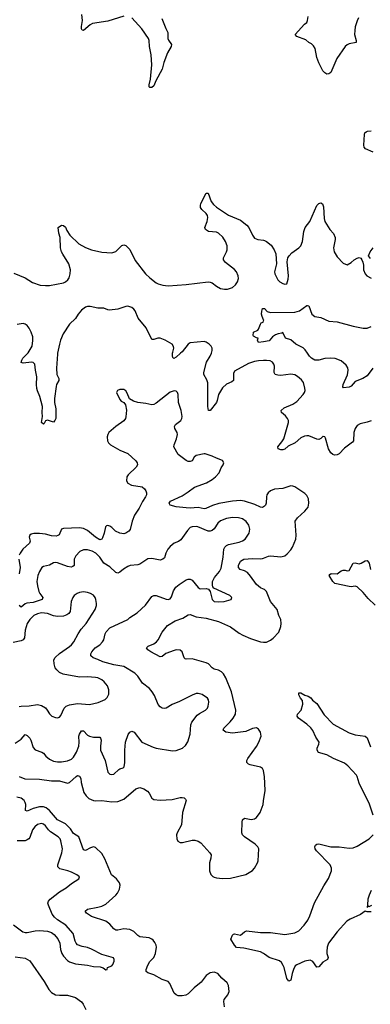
# Model space of a CAD drawing. Header units: inches. Extents: x 1682530 to 1839546, y 640742 to 791647.
# Tile 568 of 656: x 1807575 to 1811061, y 663523 to 673318. Entities that reach past the tile are written whole.
import ezdxf

# ---------------------------------------------------------------- set-up
doc = ezdxf.new("R2010")
doc.units = ezdxf.units.IN
doc.header["$MEASUREMENT"] = 0
for name, color, linetype in [('B8606', 7, 'Continuous'), ('B8607', 7, 'Continuous'), ('B8616', 7, 'Continuous'), ('B8617', 7, 'Continuous')]:
    doc.layers.add(name, color=color, linetype=linetype)

msp = doc.modelspace()

# ---------------------------------------------------------------- linework, layer by layer
at = {"layer": 'B8606', "color": 5}
for points, elevation in [([(1807952.1, 670000), (1807950.2, 669989.8), (1807941.6, 669850), (1807944.2, 669790), (1807963.1, 669750), (1807963.1, 669730), (1807940.8, 669690), (1807935.8, 669670), (1807921.1, 669550), (1807922, 669510), (1807933.4, 669446.6), (1807934, 669350), (1807924.7, 669330), (1807910, 669315.3), (1807850, 669335.3), (1807831.1, 669328.9), (1807818.8, 669301.2), (1807810, 669293.2), (1807789.8, 669309.8), (1807802.4, 669370), (1807798, 669410), (1807801.1, 669470), (1807774.8, 669570), (1807750, 669627.3), (1807745.4, 669650), (1807742.1, 669690), (1807745.8, 669765.8), (1807730.9, 669830), (1807725.7, 669890), (1807710, 669908.2), (1807691.6, 669911.6), (1807610, 669899.7), (1807588.1, 669908.1), (1807594.7, 669930), (1807607.4, 669950), (1807654.5, 670000)], 480), ([(1809173.2, 670000), (1809130, 669959.8), (1809107.7, 669947.7), (1809097.1, 669957.1), (1809093.2, 669973.2), (1809095.2, 670000)], 480), ([(1810000, 669927.6), (1809950, 669925.4), (1809910, 669918.5), (1809850, 669898.8), (1809710, 669820.5), (1809701.7, 669798.3), (1809701.3, 669730), (1809685.4, 669714.6), (1809630, 669692), (1809590, 669654.2), (1809550.9, 669590), (1809539.6, 669530), (1809531.6, 669510), (1809470, 669431.3), (1809451.8, 669431.8), (1809444, 669470), (1809444.5, 669704.5), (1809436, 669736), (1809407, 669790), (1809404.5, 669810), (1809432.1, 669910), (1809469.8, 669970), (1809480.4, 670000)], 480), ([(1810000, 668471.8), (1809990, 668466.2), (1809970, 668469.8), (1809914.4, 668494.4), (1809810, 668529.9), (1809770, 668535.7), (1809690, 668529.3), (1809555.5, 668504.5), (1809493.3, 668486.7), (1809425.6, 668454.4), (1809410, 668453.5), (1809350, 668465.4), (1809270, 668458.6), (1809230, 668460.8), (1809130.8, 668470.8), (1809070, 668487.3), (1809059.5, 668510), (1809073.2, 668530), (1809190, 668580.7), (1809250, 668619.7), (1809312.3, 668667.7), (1809431.8, 668710), (1809490, 668742.3), (1809523, 668770), (1809556.9, 668810), (1809578.9, 668861.1), (1809599.5, 668890), (1809603.7, 668910), (1809590, 668932.7), (1809530, 668954.5), (1809490, 668976.2), (1809419.1, 668999.1), (1809410, 669000.7), (1809330, 668984), (1809310, 668967.3), (1809289.4, 668930.6), (1809270, 668921.6), (1809250, 668923.7), (1809230, 668934.4), (1809151.5, 668991.5), (1809106.6, 669070), (1809109.9, 669090), (1809135.2, 669150), (1809143.5, 669190), (1809140.8, 669210), (1809116.8, 669250), (1809113.1, 669270), (1809125.4, 669290), (1809178.5, 669330), (1809186.6, 669350), (1809188.8, 669371.2), (1809179.8, 669430), (1809155.3, 669510), (1809151.5, 669590), (1809142.9, 669610), (1809130, 669622.9), (1809110, 669627.3), (1809070, 669611.2), (1808930, 669502.6), (1808910, 669491), (1808890, 669486.2), (1808830, 669500.3), (1808750.6, 669510.6), (1808704.7, 669524.7), (1808667.9, 669547.9), (1808643.9, 669603.9), (1808630, 669625.2), (1808610, 669639.3), (1808570, 669640.9), (1808546, 669630), (1808538.8, 669610), (1808570, 669541), (1808584.7, 669524.7), (1808610.5, 669510.5), (1808626.9, 669486.9), (1808635.3, 669435.3), (1808631.1, 669368.9), (1808625.5, 669350), (1808611.6, 669328.4), (1808530, 669272.2), (1808462, 669210), (1808450.3, 669190), (1808445.7, 669170), (1808448.4, 669130), (1808459.3, 669110), (1808479.1, 669090), (1808570, 669037.3), (1808650, 669004), (1808730, 668928.7), (1808743.2, 668910), (1808747.6, 668890), (1808733.4, 668866.6), (1808652, 668790), (1808641.1, 668770), (1808637.6, 668730), (1808650, 668708.4), (1808686.5, 668686.5), (1808791.2, 668671.2), (1808817, 668650), (1808830.3, 668630), (1808836, 668610), (1808834.6, 668590), (1808826, 668570), (1808795.4, 668524.6), (1808762, 668458), (1808716.5, 668390), (1808693.6, 668330), (1808672.2, 668247.8), (1808659.1, 668230), (1808630.4, 668210), (1808610, 668202.4), (1808570, 668209), (1808528.8, 668228.8), (1808490, 668265.4), (1808470, 668279.7), (1808450, 668287), (1808437.5, 668282.5), (1808427.6, 668272.4), (1808414.4, 668210), (1808398, 668162), (1808390, 668149.6), (1808370, 668145.1), (1808330, 668168.8), (1808250, 668238), (1808210, 668255.9), (1808170, 668263.1), (1808010, 668255.6), (1807991.3, 668250), (1807965.5, 668194.5), (1807954.8, 668185.2), (1807938.9, 668181.1), (1807890, 668184.4), (1807830, 668200.7), (1807772.2, 668207.8), (1807713.7, 668206.3), (1807690, 668199.7), (1807675.5, 668190), (1807667.4, 668170), (1807679.5, 668130), (1807673.1, 668110), (1807605.2, 668050), (1807577.8, 668010), (1807570.2, 667990)], 520), ([(1807530, 666121.8), (1807590, 666160.3), (1807630, 666206.4), (1807650, 666198.7), (1807675.3, 666170), (1807686.3, 666150), (1807710, 666078.8), (1807730, 666053.4), (1807796, 666030), (1807810, 666020.7), (1807833.4, 665990), (1807870, 665960.3), (1807910, 665943.1), (1807950, 665935.3), (1807990, 665935.6), (1808050, 665944.7), (1808090, 665963.2), (1808110, 665983.1), (1808139.8, 666030), (1808161.6, 666090), (1808167.4, 666130), (1808162.8, 666190), (1808168.7, 666210), (1808190, 666242.4), (1808210, 666243.1), (1808250, 666201.1), (1808270, 666190.3), (1808310, 666180.9), (1808361.3, 666181.3), (1808370, 666179.3), (1808378.4, 666170), (1808384.2, 666150), (1808376.5, 666090), (1808378.9, 666050), (1808424.2, 665950), (1808450, 665831.3), (1808470, 665813.4), (1808488.4, 665808.4), (1808510, 665812.7), (1808560.1, 665859.9), (1808570, 665866.7), (1808605.1, 665874.9), (1808614.3, 665885.7), (1808620.7, 665930), (1808619.3, 666050), (1808626.6, 666130), (1808653.3, 666206.7), (1808668.7, 666231.3), (1808682.3, 666237.7), (1808690, 666240.4), (1808711.3, 666231.3), (1808790, 666130.4), (1808900.8, 666080.8), (1808931.7, 666071.7), (1809094.2, 666045.8), (1809130, 666047.7), (1809193.2, 666070), (1809222.7, 666097.3), (1809244.9, 666135.1), (1809269.7, 666210), (1809277.4, 666302.6), (1809287.8, 666330), (1809340.1, 666399.9), (1809362.4, 666417.6), (1809422, 666450), (1809440.5, 666470), (1809449.6, 666490), (1809456.9, 666530), (1809452.5, 666552.5), (1809442.7, 666570), (1809390, 666605.1), (1809350, 666615.6), (1809330, 666613.6), (1809290, 666599.6), (1809163.1, 666536.9), (1809090, 666506), (1809030, 666469.6), (1809010, 666465.6), (1808990, 666469.6), (1808970, 666482.9), (1808950, 666506.6), (1808915.2, 666595.2), (1808892.7, 666632.7), (1808864.1, 666664.1), (1808797, 666717), (1808748, 666788), (1808718.2, 666818.2), (1808610, 666882), (1808510, 666901.1), (1808402, 666930), (1808350, 666954.8), (1808304.5, 666970), (1808282.9, 666990), (1808282.4, 667010), (1808291.3, 667030), (1808325.4, 667070), (1808370, 667100.8), (1808397.8, 667130), (1808410.6, 667150), (1808425.2, 667210), (1808435.4, 667230), (1808470, 667267.6), (1808649.7, 667350.3), (1808669.5, 667370), (1808742.7, 667417.3), (1808825.6, 667494.4), (1808890, 667581.6), (1808910, 667590.4), (1808930, 667590.4), (1809030, 667552.7), (1809050, 667550.5), (1809070, 667558), (1809082.7, 667577.3), (1809105.2, 667634.8), (1809128.1, 667671.9), (1809160.2, 667699.8), (1809230, 667744.9), (1809250, 667753.1), (1809270, 667752.9), (1809290, 667740.9), (1809350, 667668.5), (1809370, 667657), (1809430, 667658.4), (1809453, 667653), (1809468.7, 667628.7), (1809487.4, 667550), (1809509.3, 667529.3), (1809550, 667525.5), (1809608, 667530), (1809679, 667550), (1809682.7, 667570), (1809665.2, 667590), (1809504.5, 667664.5), (1809494.8, 667674.8), (1809491.3, 667691.3), (1809493.1, 667730), (1809510.7, 667770), (1809562, 667830), (1809578.1, 667861.9), (1809599.1, 667970), (1809605.7, 668050), (1809614, 668070), (1809631.2, 668088.8), (1809650, 668098.4), (1809758.3, 668121.7), (1809790, 668132.6), (1809816.3, 668150), (1809855.6, 668210), (1809861.6, 668250), (1809853, 668290), (1809827.6, 668327.6), (1809791.8, 668351.8), (1809750, 668362.6), (1809690, 668367.1), (1809630, 668356.8), (1809570, 668333.5), (1809544, 668310), (1809507.1, 668252.9), (1809490, 668237.7), (1809470, 668229.8), (1809449.4, 668230), (1809347.3, 668272.7), (1809330, 668276.8), (1809290, 668274.5), (1809270, 668265.1), (1809241.8, 668238.2), (1809176.5, 668143.5), (1809152.5, 668127.5), (1809110, 668109.6), (1809070, 668078), (1809049, 668051), (1809028, 668010), (1809014.2, 667965.8), (1808998, 667950), (1808970, 667942), (1808890, 667958), (1808850, 667955.1), (1808770, 667901.3), (1808750, 667894.3), (1808671.6, 667888.4), (1808650, 667879.7), (1808606.6, 667853.4), (1808570, 667820.5), (1808550, 667813.6), (1808530, 667819.6), (1808470, 667876.3), (1808412.5, 667912.5), (1808372.9, 667972.9), (1808332.8, 668010), (1808295.6, 668030), (1808250, 668044.7), (1808210, 668045.1), (1808173.9, 668026.1), (1808133.9, 667986.1), (1808117.6, 667950), (1808114.9, 667890), (1808102.3, 667877.7), (1808087.3, 667872.7), (1808050, 667876.8), (1807950, 667916.4), (1807930, 667918.7), (1807910, 667914.5), (1807870, 667893.3), (1807810, 667878.7), (1807796.3, 667870), (1807771.2, 667828.8), (1807756.5, 667790), (1807745.6, 667730), (1807750, 667686.8), (1807766.3, 667630), (1807775.6, 667610), (1807806, 667570), (1807799.3, 667550), (1807710, 667521.5), (1807645.4, 667514.6), (1807630, 667508.2), (1807590, 667473), (1807570, 667489.6)], 540), ([(1807566, 667950), (1807578, 667870), (1807570, 667807)], 520), ([(1810000, 667653.1), (1809970, 667667.4), (1809930, 667698.2), (1809870, 667783.5), (1809839.3, 667819.3), (1809810, 667836.9), (1809766, 667850), (1809751.8, 667870), (1809751.5, 667890), (1809768.9, 667931.1), (1809804, 667950), (1809890, 667959.3), (1809970, 667954), (1809990, 667956.9), (1810000, 667961)], 520), ([(1807570, 666484.9), (1807590, 666490.3), (1807670, 666492), (1807750, 666507), (1807790, 666495.8), (1807830, 666472), (1807848.8, 666450), (1807870, 666413.4), (1807894.8, 666390), (1807930, 666374.9), (1807950, 666372.7), (1807970, 666380.5), (1807984.7, 666395.3), (1808016.9, 666470), (1808036.2, 666490), (1808070, 666501.1), (1808150, 666514.6), (1808270, 666504.9), (1808354.6, 666525.4), (1808424.2, 666555.8), (1808443.9, 666576.1), (1808459.5, 666610), (1808461.6, 666650), (1808447.3, 666690), (1808416.2, 666730), (1808390.7, 666750.7), (1808350, 666769.7), (1808330, 666774), (1808250, 666779.7), (1808170, 666777.2), (1808006.3, 666806.3), (1807970, 666824.4), (1807942.6, 666850), (1807928.4, 666870), (1807916, 666910), (1807915.4, 666950), (1807926.5, 666973.5), (1807970, 667013.1), (1808070, 667081.3), (1808090, 667099.3), (1808113, 667130), (1808155.6, 667210), (1808186.2, 667253.8), (1808237, 667310), (1808326.3, 667450), (1808338, 667490), (1808338.9, 667510), (1808333, 667550), (1808325.1, 667570), (1808310, 667592.3), (1808279, 667610), (1808250, 667619.6), (1808210, 667625.1), (1808170, 667618.4), (1808146, 667610), (1808117.3, 667590), (1808102, 667570), (1808086, 667530), (1808076.4, 667430), (1808063.8, 667410), (1808043.7, 667396.3), (1808010, 667385.3), (1807950, 667381.2), (1807910, 667388.8), (1807850, 667410.7), (1807790, 667416.5), (1807750, 667408.6), (1807714.4, 667390), (1807674.9, 667350), (1807650.3, 667310), (1807630, 667244), (1807622.4, 667170), (1807610, 667147.8), (1807590, 667137.4), (1807510, 667122.4)], 560), ([(1810000, 665844.1), (1809998.9, 665850), (1809987.6, 665867.6), (1809970, 665881.3), (1809865.2, 665905.2), (1809850.9, 665910.9), (1809831.6, 665930), (1809833, 665950), (1809843.1, 665970), (1809930, 666088.2), (1809953, 666130), (1809975.6, 666190), (1809969.5, 666230), (1809950, 666259.3), (1809930, 666272), (1809890, 666267), (1809823.6, 666236.4), (1809690, 666221), (1809624, 666230), (1809599.5, 666250), (1809605.6, 666270), (1809668.4, 666331.6), (1809698.7, 666370), (1809719.3, 666410), (1809724.5, 666450), (1809682.4, 666630), (1809624.8, 666770), (1809601, 666810), (1809580.5, 666830), (1809550, 666846), (1809510, 666857.7), (1809490, 666871.2), (1809451.2, 666910), (1809430, 666919.8), (1809290, 666961.5), (1809230, 666955.8), (1809220.3, 666960.3), (1809209.8, 666969.8), (1809191.1, 667030), (1809170, 667045.4), (1809130, 667048.7), (1809110, 667044.1), (1809026.8, 667013.2), (1808990, 666984.7), (1808970, 666979.1), (1808877.4, 667030), (1808849.6, 667050), (1808836, 667070), (1808853.1, 667086.9), (1808910, 667110.3), (1808936.3, 667130), (1808952.4, 667150), (1808990, 667226.7), (1809044, 667290), (1809120.8, 667339.2), (1809195.8, 667364.2), (1809250, 667397.4), (1809270, 667401.7), (1809330, 667379.1), (1809430, 667365.8), (1809552.3, 667332.3), (1809670, 667277.3), (1809755.6, 667215.6), (1809794.3, 667194.3), (1809870, 667160.9), (1809970, 667127.4), (1810000, 667127.3)], 520), ([(1807570, 665788.9), (1807625.7, 665765.7), (1807770, 665762.2), (1807890, 665746), (1807970, 665746.2), (1808050, 665722.3), (1808070, 665728.7), (1808136.2, 665790), (1808150, 665797.8), (1808170, 665792), (1808181.3, 665770), (1808186.4, 665730), (1808214, 665630), (1808236.2, 665596.2), (1808262.6, 665570), (1808310, 665551.1), (1808332.5, 665547.5), (1808390, 665549.1), (1808490, 665536.9), (1808550, 665539.7), (1808610, 665563.8), (1808730, 665666.9), (1808770, 665679.5), (1808807.8, 665667.8), (1808844.2, 665644.2), (1808863.6, 665623.6), (1808890, 665574), (1808910, 665561.6), (1808970, 665554), (1809090, 665559.5), (1809170, 665580.5), (1809190, 665582), (1809210, 665577.3), (1809224.9, 665564.9), (1809230.4, 665550), (1809194.9, 665430), (1809184.9, 665310), (1809140.5, 665230), (1809135.5, 665210), (1809136.3, 665170), (1809146.2, 665146.2), (1809170, 665134), (1809193.4, 665133.4), (1809290, 665154.6), (1809315.6, 665155.6), (1809347.7, 665147.7), (1809374.9, 665130), (1809466, 665030), (1809477.6, 665010), (1809476.1, 664976.1), (1809462.6, 664930), (1809462.4, 664850), (1809473.7, 664813.7), (1809493.5, 664793.5), (1809507.2, 664787.2), (1809530, 664780.3), (1809590, 664774.9), (1809670, 664779.5), (1809824.9, 664815.1), (1809890, 664855.5), (1809910, 664878.8), (1809938.9, 664930), (1809945.4, 664950), (1809952.1, 665070), (1809942, 665090), (1809915.2, 665115.2), (1809810, 665189.7), (1809788.7, 665210), (1809782.5, 665230), (1809785.6, 665334.4), (1809790, 665358.8), (1809810, 665375.8), (1809877.1, 665362.9), (1809910, 665368.7), (1809930, 665381.3), (1809966, 665430), (1809995.1, 665510), (1810000, 665546.5)], 520), ([(1809610, 663497.2), (1809602.9, 663550), (1809607.1, 663570), (1809644.1, 663615.9), (1809657.5, 663650), (1809650.8, 663710), (1809637.4, 663737.4), (1809583.2, 663783.2), (1809546, 663830), (1809510, 663842), (1809470, 663835.4), (1809430.5, 663810), (1809378.2, 663741.8), (1809310, 663687), (1809250, 663627), (1809225.5, 663614.5), (1809190, 663607.3), (1809150, 663607.3), (1809130, 663616.2), (1809110, 663635.1), (1809067.6, 663730), (1809052.3, 663750), (1808990, 663771.1), (1808910, 663817.7), (1808850, 663837.4), (1808831.8, 663850), (1808831, 663870), (1808850, 663913.7), (1808870, 663947.6), (1808909.7, 663990), (1808924.4, 664030), (1808934.3, 664090), (1808931.5, 664110), (1808919.3, 664139.3), (1808901.4, 664161.4), (1808890, 664171.2), (1808862.8, 664182.8), (1808770, 664194), (1808748.3, 664208.3), (1808708.8, 664248.8), (1808670, 664268.2), (1808610, 664274), (1808550, 664262), (1808530, 664262.2), (1808510, 664273.1), (1808470, 664319.3), (1808431.1, 664350), (1808290, 664395.3), (1808239.6, 664430), (1808224.5, 664450), (1808249, 664471), (1808350, 664489.3), (1808390, 664500.2), (1808430, 664519), (1808530.9, 664610), (1808547.6, 664630), (1808566.4, 664670), (1808572.2, 664710), (1808568.6, 664730), (1808538.7, 664770), (1808487.5, 664810), (1808420.2, 664970), (1808390, 665024), (1808330, 665083.1), (1808310, 665089.8), (1808278.7, 665081.3), (1808230, 665052.6), (1808210, 665059.5), (1808162.6, 665190), (1808110, 665222.9), (1808081, 665270), (1808030, 665317.9), (1807950, 665358.9), (1807872.3, 665452.3), (1807836.9, 665476.9), (1807810, 665487.4), (1807770, 665488), (1807707.7, 665472.3), (1807650, 665444.2), (1807632.7, 665450), (1807634.5, 665510), (1807630.6, 665530), (1807617.8, 665550), (1807590, 665572.6), (1807545.3, 665585.3)], 520), ([(1807512.1, 664312.1), (1807605.5, 664245.5), (1807630, 664237), (1807650, 664237), (1807730, 664254.4), (1807770, 664258), (1807850, 664250.5), (1807890, 664236.3), (1807917.3, 664217.3), (1807954, 664174), (1807973, 664130), (1807980.5, 664070), (1807993, 664030), (1808010, 664000.7), (1808050, 663958), (1808070, 663945.5), (1808130, 663926.4), (1808250, 663914), (1808310, 663899.1), (1808376.1, 663896.1), (1808404.9, 663884.9), (1808430, 663866.8), (1808446, 663870), (1808448.7, 663890), (1808490, 663906.7), (1808500.1, 663919.9), (1808513.2, 663953.2), (1808514, 663970), (1808506, 663986), (1808390, 664017.6), (1808290, 664072.4), (1808250, 664086.9), (1808196.6, 664096.6), (1808150, 664116.2), (1808136.2, 664130), (1808125.6, 664150), (1808107.3, 664227.3), (1808033.2, 664310), (1807950, 664362.7), (1807919.3, 664390), (1807899.1, 664419.1), (1807861.3, 664510), (1807855.6, 664530), (1807859.5, 664550), (1807877, 664570), (1807970, 664642), (1808038, 664682), (1808090, 664725.5), (1808162, 664770), (1808168.7, 664790), (1808144, 664810), (1808090, 664837.6), (1808052.6, 664852.6), (1807972.3, 664870), (1807955.1, 664890), (1807955, 664910), (1807994.5, 665030), (1808000.4, 665070), (1807984.4, 665150), (1807975.4, 665170), (1807956.9, 665190), (1807880.5, 665240.5), (1807859.9, 665259.9), (1807830, 665299.7), (1807810, 665316.3), (1807790, 665322.4), (1807750, 665311.5), (1807723.8, 665290), (1807702.7, 665257.3), (1807676.3, 665183.7), (1807666.7, 665170), (1807650, 665157.7), (1807629.1, 665150.9), (1807550, 665148.5)], 540), ([(1810000, 664027.9), (1809970, 664043.8), (1809802.9, 664082.9), (1809730, 664089.8), (1809709.7, 664110), (1809675.3, 664170), (1809689.1, 664210.9), (1809700.2, 664219.8), (1809710, 664224.7), (1809770, 664210.7), (1809810, 664245.5), (1809830, 664254.3), (1809970, 664236.9), (1810000, 664236.8)], 480), ([(1807530, 663996.5), (1807630, 663981.7), (1807676.7, 663956.7), (1807816.5, 663750), (1807863.2, 663670), (1807890, 663639.5), (1807930, 663619), (1807970, 663613.1), (1808050, 663615.3), (1808130.4, 663590.4), (1808187.6, 663547.6), (1808204.8, 663524.8), (1808231.9, 663471.9)], 520)]:
    msp.add_lwpolyline(points, dxfattribs=dict(at, elevation=elevation))
at = {"layer": 'B8607', "color": 5}
for points, elevation in [([(1808610, 673353.5), (1808450, 673302.5), (1808298.7, 673281.3), (1808274, 673266), (1808210, 673209.6), (1808195.5, 673215.5), (1808190, 673228), (1808187.6, 673250), (1808199.3, 673310), (1808193, 673370)], 480), ([(1808987.9, 673330), (1809026.7, 673230), (1809047.2, 673190), (1809047.8, 673130), (1809053.4, 673113.4), (1809084.9, 673070), (1809081.1, 673050), (1809042.8, 672990), (1809006.6, 672893.4), (1808990, 672827), (1808926.7, 672710), (1808910, 672661.2), (1808890, 672643.6), (1808870, 672642), (1808860.9, 672650), (1808860.5, 672670), (1808874.2, 672725.8), (1808887.1, 672870), (1808881.7, 672970), (1808866.6, 673050), (1808862.2, 673110), (1808855.2, 673130), (1808790, 673226), (1808690, 673336.4)], 480), ([(1807517.3, 670797.3), (1807630, 670750.3), (1807702.2, 670702.2), (1807778.2, 670678.2), (1807830, 670672.6), (1807870, 670672.8), (1808010, 670699.5), (1808031.6, 670710), (1808053, 670730), (1808066.3, 670750), (1808076.9, 670790), (1808079.7, 670830), (1808064, 670890), (1808004.2, 670984.2), (1807991.6, 671010), (1807981.5, 671050), (1807975.8, 671150), (1807963.9, 671196.1), (1807957.2, 671250), (1807990, 671272.7), (1808010.3, 671270.3), (1808030, 671254), (1808042.6, 671222.6), (1808073.9, 671173.9), (1808163, 671090), (1808230, 671052), (1808288.7, 671028.7), (1808390, 671005.3), (1808490, 670998.4), (1808530, 671010.6), (1808590, 671073.4), (1808610, 671078), (1808630, 671073), (1808670, 671033), (1808722, 670922), (1808826.5, 670790), (1808868.6, 670748.6), (1808930, 670699.5), (1808950, 670689.1), (1808996.7, 670676.7), (1809050, 670671.2), (1809230, 670683.2), (1809450, 670710.6), (1809470, 670708), (1809490, 670699.1), (1809530, 670666), (1809570, 670643.7), (1809610, 670637.8), (1809641.3, 670638.7), (1809690, 670654.6), (1809721.1, 670678.9), (1809741.5, 670710), (1809750, 670742), (1809747.8, 670770), (1809730, 670809.6), (1809712.2, 670832.2), (1809621.2, 670901.2), (1809600.5, 670930), (1809599.7, 670950), (1809631.3, 671010), (1809637.4, 671030), (1809636.3, 671070), (1809621, 671110), (1809593.6, 671153.6), (1809550, 671195.8), (1809530, 671204), (1809451.2, 671211.2), (1809422.7, 671230), (1809415.1, 671250), (1809440.4, 671310), (1809446, 671350), (1809441.7, 671370), (1809429.7, 671390), (1809385.4, 671430), (1809374, 671450), (1809372.8, 671470), (1809377.4, 671490), (1809430, 671591.3), (1809450, 671591), (1809477.6, 671510), (1809500.7, 671480.7), (1809530, 671454), (1809650, 671374.4), (1809770, 671323.1), (1809832.9, 671272.9), (1809853.7, 671250), (1809890, 671174.8), (1809910, 671144.9), (1809942, 671130), (1810000, 671123.5)], 480), ([(1809095.2, 670000), (1809096, 670010), (1809106.8, 670050), (1809105.6, 670065.6), (1809090, 670089.7), (1809022.6, 670130), (1808970, 670149.9), (1808948.4, 670150), (1808910, 670135.9), (1808890, 670137.1), (1808833.3, 670253.3), (1808751.3, 670350), (1808721.9, 670421.9), (1808710, 670439.4), (1808690, 670454.5), (1808650, 670466.9), (1808630, 670465.8), (1808550, 670436.8), (1808468.8, 670428.8), (1808450, 670431.7), (1808410, 670448.7), (1808350, 670448.3), (1808275.8, 670464.2), (1808250, 670464.1), (1808230, 670457.6), (1808189.5, 670430), (1808155.5, 670390), (1808130, 670347.2), (1808070, 670288.7), (1808008, 670192), (1807980.8, 670130), (1807968.9, 670090), (1807952.1, 670000)], 480), ([(1810000, 670333.9), (1809984.5, 670364.5), (1809979.5, 670390), (1809981.2, 670418.8), (1809990, 670444.7), (1810000, 670444.7)], 460), ([(1807654.5, 670000), (1807657.2, 670002.8), (1807697.5, 670070), (1807705.5, 670125.5), (1807704, 670164), (1807689.9, 670210), (1807670, 670249.7), (1807650, 670275.8), (1807630.4, 670290.4), (1807610, 670294.9), (1807550, 670286.6)], 480), ([(1810000, 670114.3), (1809950, 670106), (1809938, 670130), (1809946, 670150), (1809930, 670152.7), (1809898, 670170), (1809895.3, 670175.3), (1809899, 670210), (1809942, 670230), (1809950, 670238), (1809968, 670290), (1809977.2, 670302.8), (1809995.3, 670310), (1810000, 670324)], 460), ([(1809480.4, 670000), (1809490, 670027.3), (1809489.1, 670050), (1809478.4, 670070), (1809457.7, 670090), (1809430, 670109.9), (1809410, 670115.3), (1809270, 670102.3), (1809250, 670091.7), (1809190, 670015.6), (1809173.2, 670000)], 480)]:
    msp.add_lwpolyline(points, dxfattribs=dict(at, elevation=elevation))
at = {"layer": 'B8616', "color": 5}
for points, elevation in [([(1811085.3, 669850), (1811030, 669774.5), (1810986, 669750), (1810910, 669718.7), (1810870, 669672), (1810850, 669661.1), (1810794.6, 669654.6), (1810786.6, 669666.6), (1810792.8, 669690), (1810834.7, 669785.3), (1810840.2, 669830), (1810836.1, 669856.1), (1810821.2, 669881.2), (1810770, 669923.7), (1810710, 669946.6), (1810670, 669951.4), (1810610, 669948.6), (1810550, 669929.8), (1810510, 669932), (1810477.4, 669950), (1810456.8, 669970), (1810437.4, 670000)], 460), ([(1811070, 669326.9), (1811030, 669312.8), (1810961.1, 669298.9), (1810930, 669279.6), (1810910.2, 669249.8), (1810895.8, 669210), (1810892.6, 669130), (1810884.2, 669115.8), (1810805.1, 669054.9), (1810750, 668999.5), (1810731, 668990), (1810706.5, 668986.5), (1810690, 668992), (1810667.3, 669010), (1810644.2, 669050), (1810616.3, 669156.3), (1810610, 669169), (1810593.2, 669173.2), (1810590, 669173.2), (1810568.8, 669151.2), (1810550, 669143.5), (1810530, 669146.2), (1810450, 669178.6), (1810430, 669179.5), (1810406.1, 669173.9), (1810370, 669159.3), (1810314.3, 669110), (1810243.3, 669076.7), (1810210, 669047.3), (1810190, 669040.5), (1810170, 669040.3), (1810146, 669050), (1810141.6, 669070), (1810182.7, 669117.3), (1810201.6, 669150), (1810248.5, 669310), (1810247.1, 669330), (1810237.4, 669350), (1810216.5, 669376.5), (1810178, 669410), (1810174.5, 669430), (1810203.1, 669456.9), (1810290, 669493.4), (1810330, 669520.3), (1810393.3, 669590), (1810406, 669610), (1810411.8, 669630), (1810411.6, 669651.6), (1810397.2, 669710), (1810375.9, 669735.9), (1810337.2, 669770), (1810310, 669784.5), (1810271.5, 669791.5), (1810170, 669777.7), (1810140.4, 669780.4), (1810116, 669790), (1810106.3, 669810), (1810106.9, 669870), (1810103, 669890), (1810089.8, 669909.8), (1810064.1, 669924.1), (1810028.8, 669928.8), (1810000, 669927.6)], 480), ([(1810000, 667961), (1810050, 667981.3), (1810070, 667983.9), (1810170, 667974.4), (1810210, 667986), (1810235.7, 668004.3), (1810270, 668042.8), (1810287.1, 668070), (1810319.1, 668150), (1810323.9, 668190), (1810314, 668330), (1810335.9, 668364.1), (1810409.9, 668430.1), (1810441.7, 668470), (1810450.8, 668510), (1810446.8, 668550), (1810430, 668586), (1810410, 668604.7), (1810310, 668669.8), (1810290, 668678), (1810270, 668679.8), (1810190, 668655.9), (1810110, 668648), (1810067, 668630), (1810046, 668610), (1810033.6, 668590), (1810028.2, 668570), (1810024.5, 668510), (1810018.2, 668490), (1810010, 668477.4), (1810000, 668471.8)], 520), ([(1811110, 667494.4), (1811040.8, 667560.8), (1810990, 667621.4), (1810930, 667677.7), (1810910, 667684.4), (1810870, 667677.7), (1810850, 667680.2), (1810709.8, 667709.8), (1810688.6, 667728.6), (1810653.2, 667790), (1810660.1, 667799.9), (1810672.5, 667807.5), (1810730, 667806.7), (1810770, 667834.9), (1810790, 667842.4), (1810810, 667841.3), (1810830, 667834), (1810850, 667839.3), (1810890, 667912.7), (1810910, 667916.4), (1810950, 667906.5), (1810970, 667911.5), (1811010, 667935.8), (1811030, 667937.1), (1811048.7, 667910), (1811063.1, 667850)], 480), ([(1810000, 667127.3), (1810030, 667127.2), (1810070, 667144.2), (1810095.5, 667164.5), (1810150, 667226), (1810170, 667280.7), (1810175.5, 667310), (1810172.1, 667350), (1810149.8, 667389.8), (1810135.3, 667450), (1810067.4, 667530), (1810029.7, 667630), (1810008.9, 667648.9), (1810000, 667653.1)], 520), ([(1811090, 665404.2), (1811054.1, 665514.1), (1810950, 665722.4), (1810930.7, 665790), (1810922.6, 665802.6), (1810836, 665896), (1810802.8, 665922.8), (1810695, 665970), (1810630, 666006.4), (1810546.7, 666026.7), (1810532.6, 666050), (1810532.1, 666070), (1810548.6, 666110), (1810551.1, 666130), (1810520.5, 666180.5), (1810490, 666248), (1810470, 666274), (1810430, 666311.5), (1810346, 666370), (1810332.7, 666390), (1810337.2, 666410), (1810372.7, 666450), (1810389.5, 666510), (1810386.3, 666546.3), (1810366, 666570), (1810350, 666602), (1810350, 666622), (1810370, 666620.7), (1810410, 666599.1), (1810444.7, 666590), (1810470, 666573), (1810487.7, 666550), (1810530, 666516.9), (1810602.4, 666402.4), (1810691.4, 666311.4), (1810850, 666224.2), (1810910, 666202.6), (1811010, 666190.4), (1811030, 666175.5), (1811063.2, 666083.2)], 480), ([(1810000, 665546.5), (1810014, 665650), (1810009.8, 665790), (1810000, 665844.1)], 520), ([(1810000, 664236.8), (1810070, 664236.5), (1810210, 664216.5), (1810310, 664233.4), (1810350, 664252.9), (1810403.5, 664310), (1810438.5, 664361.5), (1810458.2, 664401.8), (1810506.2, 664533.8), (1810598.5, 664701.5), (1810645.4, 664774.6), (1810676.2, 664850), (1810675.9, 664875.9), (1810660.3, 664910), (1810525.1, 665050), (1810512.6, 665070), (1810508.2, 665090), (1810514.5, 665105.5), (1810530, 665117.6), (1810550, 665118.7), (1810670, 665090.2), (1810750, 665091), (1810850, 665075.4), (1810890, 665081.1), (1810930, 665097.5), (1811049.7, 665170), (1811091, 665209)], 480), ([(1811070, 664656.9), (1811048.9, 664608.9), (1811038, 664570), (1811032.8, 664512.8), (1811036, 664504), (1811030, 664498), (1811030, 664484.7), (1811042, 664498), (1811050, 664496.4), (1811077.2, 664510)], 480), ([(1811070, 664444.2), (1811030, 664441.6), (1811010, 664449.2), (1810962.2, 664417.8), (1810860.7, 664370), (1810828.4, 664350), (1810730, 664243.5), (1810646.8, 664130), (1810633.4, 664090), (1810629.2, 664049.2), (1810629.2, 664029.2), (1810641.3, 663990), (1810634.9, 663970), (1810590, 663941.5), (1810550, 663896.2), (1810530, 663894), (1810489, 663949), (1810461.8, 663961.8), (1810410, 663952.2), (1810330, 663916.5), (1810315.4, 663904.6), (1810296.5, 663870), (1810282.8, 663830), (1810270, 663764), (1810250, 663752.7), (1810230, 663779), (1810204.2, 663890), (1810195.7, 663910), (1810177.4, 663937.4), (1810156.7, 663956.7), (1810055.1, 663990), (1810010, 664022.5), (1810000, 664027.9)], 480)]:
    msp.add_lwpolyline(points, dxfattribs=dict(at, elevation=elevation))
at = {"layer": 'B8617', "color": 5}
for points, elevation in [([(1810944.5, 673335.5), (1810930, 673308), (1810911.7, 673248.3), (1810905.7, 673210), (1810905.3, 673170), (1810921.6, 673110), (1810921, 673090), (1810850, 673076.9), (1810831.8, 673068.2), (1810810.6, 673050), (1810726.6, 672933.4), (1810670, 672793.2), (1810650, 672779.3), (1810630, 672777.2), (1810609.5, 672789.5), (1810590, 672809), (1810548.7, 672890), (1810530, 672941.2), (1810511.8, 673030), (1810497.4, 673057.4), (1810477.4, 673077.4), (1810450, 673092.7), (1810418.6, 673118.6), (1810329, 673150), (1810315.1, 673170), (1810406, 673274), (1810428.5, 673291.5), (1810437.4, 673310), (1810443.5, 673350)], 480), ([(1811090, 671999.7), (1811014.9, 672034.9), (1811000.5, 672050), (1810996, 672070), (1811003.3, 672176.7), (1811007.8, 672192.2), (1811018.8, 672201.2), (1811032.4, 672207.6), (1811070, 672212)], 480), ([(1810000, 671123.5), (1810010, 671122.4), (1810030, 671112.7), (1810073.9, 671073.9), (1810106, 671030), (1810123, 670990), (1810128.2, 670890), (1810108.5, 670810), (1810110.5, 670790), (1810142, 670730), (1810162.8, 670710), (1810190, 670694), (1810210, 670686.8), (1810230, 670691.3), (1810244.8, 670735.2), (1810247, 670770), (1810235.1, 670910), (1810239.3, 670950), (1810252.7, 670970), (1810281.7, 670998.3), (1810350, 671048), (1810371.8, 671070), (1810387, 671110), (1810400.5, 671210), (1810413.6, 671250), (1810459.1, 671310), (1810530, 671470.7), (1810550, 671490.7), (1810570, 671496), (1810587.1, 671487.1), (1810597.1, 671457.1), (1810602, 671342), (1810608, 671310), (1810658, 671230), (1810696, 671190), (1810710, 671152), (1810710.4, 671130), (1810694.9, 671050), (1810700.3, 671010), (1810730, 670958), (1810790, 670897.3), (1810830, 670878), (1810870, 670901), (1810902, 670930), (1810930, 670946), (1810950, 670951), (1810965.4, 670945.4), (1810978, 670930), (1810987.1, 670907.1), (1810994.8, 670874.8), (1810994.8, 670830), (1811010.8, 670790), (1811026, 670770), (1811070, 670745.5)], 480), ([(1811062.7, 670942.7), (1811044, 670970), (1811059, 671010), (1811089.2, 671050)], 480), ([(1810000, 670444.7), (1810010, 670444.7), (1810035.2, 670415.2), (1810070, 670403.8), (1810311.1, 670408.9), (1810358, 670422), (1810430, 670476), (1810436, 670476), (1810450, 670472), (1810480.7, 670390), (1810510, 670364), (1810570, 670356.3), (1810650, 670319.1), (1810730, 670313), (1810890, 670270.5), (1810990, 670250.4), (1811030, 670248.4), (1811070, 670265.5)], 460), ([(1810000, 670324), (1810002, 670330), (1810000, 670333.9)], 460), ([(1810437.4, 670000), (1810414.8, 670034.8), (1810394.6, 670054.6), (1810319.5, 670090), (1810270, 670133.2), (1810218, 670150), (1810190, 670206), (1810182, 670198), (1810145.4, 670194.6), (1810116.9, 670183.1), (1810090, 670162), (1810056.3, 670123.7), (1810000, 670114.3)], 460)]:
    msp.add_lwpolyline(points, dxfattribs=dict(at, elevation=elevation))

doc.saveas('drawing.dxf')
